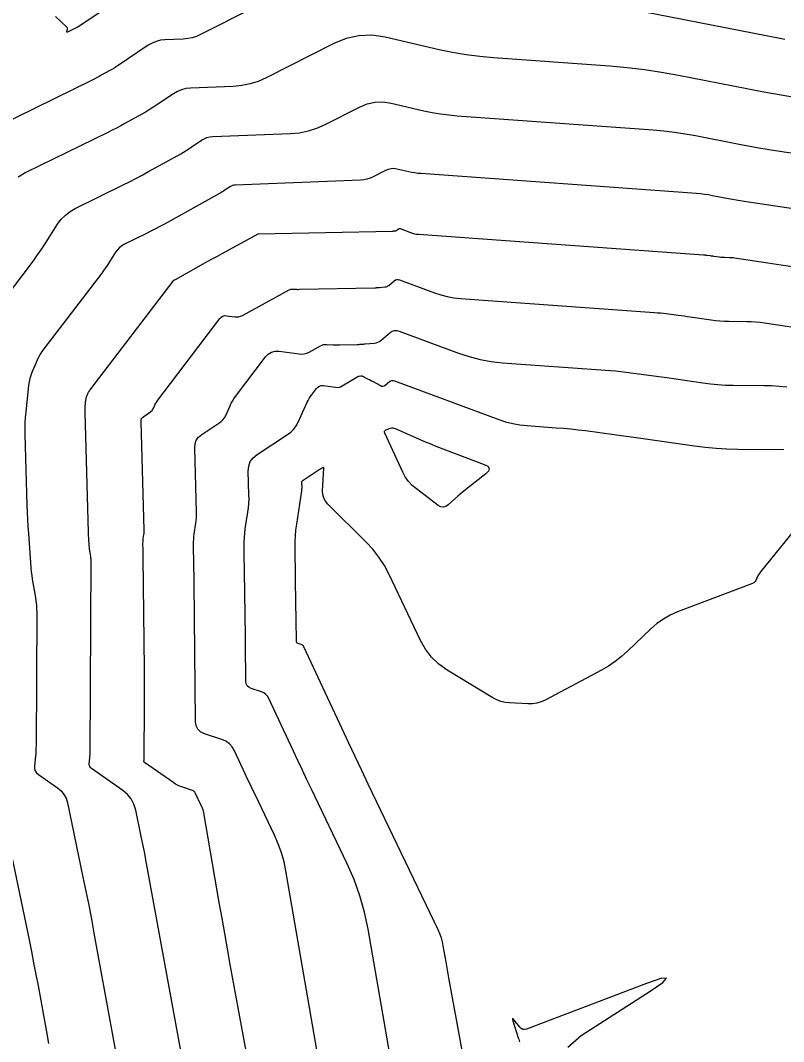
# Model space of a CAD drawing. Extents: x 658976 to 668726, y 639543 to 647196.
# Drawn here: x 661720.2 to 661766.7, y 642373.8 to 642435.9 of the extents above; entities that cross this region are included whole.
import ezdxf

# ---------------------------------------------------------------- set-up
doc = ezdxf.new("R2010")
doc.units = 0
doc.layers.add('Ex_Major Contours', color=7, linetype='Continuous')
doc.layers.add('Ex_Minor Contours', color=7, linetype='Continuous')

msp = doc.modelspace()

# ---------------------------------------------------------------- linework, layer by layer
at = {"layer": 'Ex_Major Contours'}
for points in [[(661781.805, 642422.269), (661764.259, 642424.872), (661764.016, 642424.91), (661763.773, 642424.95), (661763.531, 642424.994), (661763.289, 642425.04), (661762.323, 642425.23), (661762.081, 642425.274), (661761.837, 642425.31), (661761.593, 642425.339), (661761.348, 642425.361), (661744.572, 642426.571), (661744.387, 642426.588), (661744.203, 642426.612), (661744.02, 642426.644), (661743.838, 642426.682), (661743.113, 642426.849), (661742.934, 642426.875), (661742.758, 642426.87), (661742.586, 642426.833), (661742.419, 642426.764), (661741.661, 642426.38), (661741.477, 642426.298), (661741.287, 642426.238), (661741.092, 642426.198), (661740.891, 642426.179), (661733.273, 642425.876), (661733.182, 642425.867), (661733.096, 642425.845), (661733.014, 642425.812), (661732.935, 642425.766), (661732.629, 642425.56), (661732.552, 642425.509), (661732.474, 642425.46), (661732.395, 642425.413), (661732.315, 642425.367), (661728.96, 642423.498), (661728.688, 642423.349), (661728.415, 642423.204), (661728.14, 642423.063), (661727.862, 642422.925), (661726.535, 642422.275), (661726.373, 642422.182), (661726.228, 642422.07), (661726.1, 642421.938), (661725.989, 642421.788), (661725.58, 642421.147), (661725.476, 642420.989), (661725.369, 642420.832), (661725.258, 642420.678), (661725.144, 642420.525), (661721.622, 642415.915), (661721.504, 642415.751), (661721.397, 642415.581), (661721.301, 642415.404), (661721.215, 642415.221), (661720.892, 642414.478), (661720.819, 642414.29), (661720.761, 642414.098), (661720.718, 642413.902), (661720.689, 642413.703), (661720.519, 642412.064), (661720.489, 642411.724), (661720.471, 642411.383), (661720.464, 642411.041), (661720.468, 642410.7), (661720.594, 642406.391), (661720.609, 642405.963), (661720.628, 642405.536), (661720.652, 642405.109), (661720.681, 642404.682), (661720.834, 642402.576), (661720.853, 642402.35), (661720.879, 642402.124), (661720.91, 642401.899), (661720.947, 642401.674), (661721.107, 642400.778), (661721.141, 642400.554), (661721.166, 642400.329), (661721.18, 642400.103), (661721.184, 642399.875), (661721.144, 642391.768), (661721.141, 642391.61), (661721.135, 642391.453), (661721.126, 642391.295), (661721.114, 642391.138), (661721.056, 642390.509), (661721.06, 642390.361), (661721.1, 642390.229), (661721.175, 642390.113), (661721.286, 642390.014), (661722.457, 642389.196), (661722.673, 642389.014), (661722.845, 642388.803), (661722.971, 642388.563), (661723.053, 642388.293), (661724.003, 642383.766), (661724.179, 642382.916), (661724.349, 642382.065), (661724.513, 642381.213), (661724.672, 642380.359), (661726.01, 642373.055)], [(661767.939, 642405.669), (661765.243, 642402.341), (661765.198, 642402.283), (661765.158, 642402.222), (661765.121, 642402.158), (661765.088, 642402.093), (661764.965, 642401.825), (661764.93, 642401.763), (661764.885, 642401.711), (661764.83, 642401.67), (661764.766, 642401.638), (661760.199, 642399.899), (661759.752, 642399.704), (661759.332, 642399.467), (661758.938, 642399.189), (661758.57, 642398.869), (661757.15, 642397.509), (661756.785, 642397.183), (661756.401, 642396.884), (661755.996, 642396.612), (661755.572, 642396.367), (661752.134, 642394.538), (661751.884, 642394.425), (661751.626, 642394.349), (661751.36, 642394.309), (661751.086, 642394.305), (661749.975, 642394.361), (661749.702, 642394.392), (661749.439, 642394.455), (661749.186, 642394.551), (661748.943, 642394.679), (661746.17, 642396.366), (661745.662, 642396.726), (661745.222, 642397.147), (661744.849, 642397.628), (661744.543, 642398.17), (661742.644, 642402.172), (661742.355, 642402.719), (661742.021, 642403.235), (661741.644, 642403.719), (661741.223, 642404.172), (661738.907, 642406.457), (661738.758, 642406.636), (661738.655, 642406.833), (661738.6, 642407.047), (661738.591, 642407.28), (661738.671, 642408.658), (661738.669, 642408.686), (661738.659, 642408.701), (661738.641, 642408.703), (661738.615, 642408.691), (661738.495, 642408.617), (661738.465, 642408.598), (661738.435, 642408.58), (661738.406, 642408.561), (661738.376, 642408.541), (661737.403, 642407.906), (661737.36, 642407.871), (661737.33, 642407.83), (661737.313, 642407.781), (661737.309, 642407.727), (661737.315, 642407.494), (661737.316, 642407.436), (661737.314, 642407.379), (661737.309, 642407.321), (661737.301, 642407.264), (661736.99, 642405.238), (661736.942, 642404.881), (661736.91, 642404.523), (661736.893, 642404.164), (661736.891, 642403.804), (661736.945, 642400.3), (661736.949, 642400.074), (661736.952, 642399.848), (661736.955, 642399.622), (661736.957, 642399.396), (661736.97, 642398.145), (661736.977, 642398.096), (661736.996, 642398.057), (661737.028, 642398.026), (661737.072, 642398.005), (661737.273, 642397.938), (661737.32, 642397.918), (661737.359, 642397.889), (661737.392, 642397.853), (661737.418, 642397.809), (661739.75, 642392.818), (661740.147, 642391.971), (661740.546, 642391.125), (661740.947, 642390.279), (661741.351, 642389.435), (661745.616, 642380.53), (661745.715, 642380.303), (661745.798, 642380.071), (661745.865, 642379.834), (661745.915, 642379.592), (661746.084, 642378.613), (661746.127, 642378.368), (661746.17, 642378.124), (661746.214, 642377.879), (661746.259, 642377.635), (661748.511, 642365.388)]]:
    msp.add_lwpolyline(points, dxfattribs=at)
msp.add_lwpolyline([(661744.689, 642410.319), (661744.951, 642410.208), (661745.216, 642410.101), (661745.481, 642409.998), (661748.431, 642408.88), (661748.646, 642408.764), (661748.732, 642408.629), (661748.69, 642408.475), (661748.519, 642408.301), (661747.418, 642407.44), (661747.265, 642407.319), (661747.114, 642407.194), (661746.965, 642407.067), (661746.818, 642406.938), (661746.236, 642406.415), (661746.089, 642406.315), (661745.94, 642406.277), (661745.787, 642406.302), (661745.632, 642406.388), (661744.299, 642407.383), (661744.042, 642407.602), (661743.816, 642407.846), (661743.624, 642408.118), (661743.464, 642408.415), (661742.372, 642410.788), (661742.353, 642410.851), (661742.36, 642410.902), (661742.392, 642410.944), (661742.448, 642410.975), (661742.726, 642411.079), (661742.795, 642411.098), (661742.864, 642411.102), (661742.932, 642411.093), (661743, 642411.07), (661744.427, 642410.433)], close=True, dxfattribs=at)
at = {"layer": 'Ex_Minor Contours'}
for points in [[(661737.693, 642438.351), (661731.163, 642435.035), (661730.91, 642434.923), (661730.649, 642434.84), (661730.381, 642434.786), (661730.105, 642434.76), (661728.988, 642434.716), (661728.715, 642434.686), (661728.453, 642434.621), (661728.204, 642434.519), (661727.966, 642434.381), (661726.143, 642433.154), (661726.019, 642433.073), (661725.894, 642432.994), (661725.766, 642432.918), (661725.637, 642432.844), (661725.119, 642432.555), (661724.988, 642432.483), (661724.857, 642432.414), (661724.725, 642432.346), (661724.592, 642432.28), (661717.528, 642428.821)], [(661726.826, 642437.601), (661723.711, 642435.504), (661723.704, 642435.499), (661723.696, 642435.495), (661723.676, 642435.484), (661723.664, 642435.478), (661723.069, 642435.186), (661723.042, 642435.177), (661723.024, 642435.18), (661723.018, 642435.196), (661723.021, 642435.224), (661723.055, 642435.365), (661723.059, 642435.399), (661723.054, 642435.43), (661723.041, 642435.458), (661723.019, 642435.484), (661722.336, 642436.126)], [(661766.721, 642434.732), (661765.584, 642434.949), (661758.198, 642436.404)], [(661767.543, 642431.166), (661766.499, 642431.34), (661765.457, 642431.527), (661764.417, 642431.725), (661760.262, 642432.544), (661759.221, 642432.732), (661758.175, 642432.889), (661757.126, 642433.013), (661756.072, 642433.105), (661748.989, 642433.616), (661748.154, 642433.693), (661747.323, 642433.802), (661746.498, 642433.942), (661745.677, 642434.115), (661742.403, 642434.871), (661741.593, 642434.989), (661740.801, 642434.964), (661740.026, 642434.798), (661739.268, 642434.489), (661735.152, 642432.399), (661734.673, 642432.187), (661734.18, 642432.029), (661733.673, 642431.926), (661733.152, 642431.878), (661730.552, 642431.775), (661730.273, 642431.745), (661730.007, 642431.678), (661729.752, 642431.574), (661729.509, 642431.433), (661728.563, 642430.796), (661728.325, 642430.64), (661728.084, 642430.488), (661727.839, 642430.342), (661727.592, 642430.2), (661726.557, 642429.624), (661726.3, 642429.483), (661726.042, 642429.346), (661725.782, 642429.212), (661725.52, 642429.082), (661720.53, 642426.639), (661720.056, 642426.367)], [(661718.813, 642418.42), (661720.8, 642421.02), (661721.024, 642421.319), (661721.241, 642421.623), (661721.452, 642421.93), (661721.656, 642422.242), (661722.46, 642423.5), (661722.678, 642423.796), (661722.93, 642424.054), (661723.215, 642424.274), (661723.533, 642424.457), (661726.448, 642425.884), (661726.839, 642426.079), (661727.227, 642426.278), (661727.612, 642426.483), (661727.995, 642426.693), (661729.954, 642427.784), (661730.117, 642427.877), (661730.279, 642427.974), (661730.439, 642428.075), (661730.596, 642428.178), (661731.222, 642428.6), (661731.383, 642428.693), (661731.551, 642428.762), (661731.728, 642428.806), (661731.912, 642428.825), (661736.631, 642429.013), (661737.185, 642429.064), (661737.723, 642429.174), (661738.246, 642429.341), (661738.755, 642429.566), (661740.843, 642430.627), (661741.306, 642430.815), (661741.779, 642430.917), (661742.263, 642430.932), (661742.758, 642430.86), (661744.757, 642430.399), (661745.259, 642430.293), (661745.763, 642430.207), (661746.27, 642430.141), (661746.78, 642430.094), (661758.71, 642429.233), (661759.36, 642429.176), (661760.006, 642429.099), (661760.651, 642429.003), (661761.292, 642428.887), (661763.853, 642428.382), (661764.494, 642428.26), (661765.136, 642428.145), (661765.779, 642428.038), (661766.424, 642427.939), (661779.354, 642426.02)], [(661730.465, 642370.432), (661727.829, 642384.827), (661727.758, 642385.206), (661727.685, 642385.584), (661727.61, 642385.962), (661727.532, 642386.339), (661727.216, 642387.847), (661727.107, 642388.205), (661726.939, 642388.523), (661726.712, 642388.803), (661726.426, 642389.043), (661724.517, 642390.378), (661724.453, 642390.434), (661724.41, 642390.5), (661724.388, 642390.575), (661724.386, 642390.66), (661724.418, 642391.018), (661724.425, 642391.108), (661724.431, 642391.197), (661724.434, 642391.287), (661724.435, 642391.377), (661724.494, 642403.045), (661724.493, 642403.105), (661724.489, 642403.165), (661724.483, 642403.224), (661724.473, 642403.284), (661724.431, 642403.52), (661724.421, 642403.58), (661724.413, 642403.639), (661724.406, 642403.699), (661724.401, 642403.759), (661724.361, 642404.315), (661724.353, 642404.428), (661724.347, 642404.54), (661724.342, 642404.653), (661724.338, 642404.766), (661724.126, 642412.033), (661724.125, 642412.124), (661724.127, 642412.214), (661724.131, 642412.304), (661724.139, 642412.394), (661724.184, 642412.827), (661724.192, 642412.879), (661724.203, 642412.931), (661724.219, 642412.982), (661724.238, 642413.031), (661724.323, 642413.228), (661724.346, 642413.276), (661724.371, 642413.323), (661724.4, 642413.368), (661724.431, 642413.411), (661729.488, 642420.03), (661729.496, 642420.041), (661729.504, 642420.053), (661729.518, 642420.075), (661729.522, 642420.081), (661729.527, 642420.085), (661729.532, 642420.089), (661729.538, 642420.093), (661729.585, 642420.116), (661729.595, 642420.121), (661729.605, 642420.126), (661729.615, 642420.131), (661729.624, 642420.136), (661731.325, 642421.084), (661731.612, 642421.243), (661731.899, 642421.402), (661732.186, 642421.56), (661732.474, 642421.717), (661734.657, 642422.907), (661734.661, 642422.909), (661734.665, 642422.909), (661734.678, 642422.908), (661734.682, 642422.908), (661742.85, 642423.08), (661742.864, 642423.08), (661742.879, 642423.081), (661742.914, 642423.084), (661742.936, 642423.086), (661743.037, 642423.095), (661743.056, 642423.098), (661743.074, 642423.104), (661743.09, 642423.112), (661743.106, 642423.123), (661743.207, 642423.208), (661743.229, 642423.222), (661743.253, 642423.23), (661743.277, 642423.23), (661743.303, 642423.224), (661743.942, 642422.987), (661744.059, 642422.948), (661744.177, 642422.918), (661744.297, 642422.896), (661744.419, 642422.883), (661761.771, 642421.632), (661761.822, 642421.628), (661761.874, 642421.623), (661761.925, 642421.618), (661761.976, 642421.612), (661762.181, 642421.585), (661762.232, 642421.578), (661762.283, 642421.571), (661762.334, 642421.564), (661762.385, 642421.557), (661762.747, 642421.504), (661762.823, 642421.494), (661762.899, 642421.487), (661762.976, 642421.482), (661763.053, 642421.481), (661763.36, 642421.479), (661763.437, 642421.477), (661763.513, 642421.473), (661763.59, 642421.465), (661763.666, 642421.455), (661780.944, 642418.848)], [(661734.92, 642367.809), (661732.971, 642378.453), (661732.8, 642379.394), (661732.631, 642380.334), (661732.465, 642381.276), (661732.301, 642382.217), (661731.358, 642387.678), (661731.338, 642387.773), (661731.312, 642387.865), (661731.28, 642387.955), (661731.241, 642388.043), (661731.042, 642388.459), (661731.017, 642388.512), (661730.991, 642388.565), (661730.966, 642388.619), (661730.941, 642388.672), (661730.841, 642388.886), (661730.812, 642388.935), (661730.776, 642388.976), (661730.731, 642389.007), (661730.679, 642389.03), (661730.013, 642389.252), (661729.885, 642389.299), (661729.762, 642389.356), (661729.644, 642389.421), (661729.529, 642389.495), (661727.747, 642390.741), (661727.732, 642390.755), (661727.721, 642390.771), (661727.715, 642390.789), (661727.715, 642390.81), (661727.723, 642390.898), (661727.725, 642390.92), (661727.726, 642390.942), (661727.727, 642390.964), (661727.727, 642390.986), (661727.743, 642394.242), (661727.745, 642394.792), (661727.745, 642395.342), (661727.742, 642395.892), (661727.738, 642396.442), (661727.668, 642403.214), (661727.667, 642403.317), (661727.666, 642403.42), (661727.665, 642403.523), (661727.663, 642403.626), (661727.655, 642404.116), (661727.656, 642404.18), (661727.659, 642404.243), (661727.664, 642404.306), (661727.673, 642404.369), (661727.711, 642404.62), (661727.72, 642404.683), (661727.725, 642404.746), (661727.727, 642404.809), (661727.727, 642404.873), (661727.534, 642411.484), (661727.542, 642411.581), (661727.573, 642411.667), (661727.626, 642411.74), (661727.701, 642411.803), (661728.112, 642412.071), (661728.162, 642412.109), (661728.205, 642412.152), (661728.241, 642412.201), (661728.271, 642412.256), (661728.376, 642412.488), (661728.403, 642412.545), (661728.434, 642412.6), (661728.468, 642412.653), (661728.505, 642412.705), (661732.33, 642417.76), (661732.413, 642417.846), (661732.508, 642417.903), (661732.616, 642417.931), (661732.736, 642417.929), (661733.239, 642417.862), (661733.363, 642417.855), (661733.484, 642417.867), (661733.601, 642417.899), (661733.714, 642417.95), (661736.561, 642419.502), (661736.607, 642419.524), (661736.654, 642419.538), (661736.702, 642419.545), (661736.753, 642419.546), (661736.957, 642419.536), (661737.008, 642419.534), (661737.059, 642419.532), (661737.11, 642419.532), (661737.161, 642419.533), (661741.771, 642419.63), (661741.795, 642419.63), (661741.819, 642419.631), (661741.842, 642419.632), (661741.866, 642419.634), (661741.961, 642419.64), (661741.985, 642419.642), (661742.009, 642419.644), (661742.033, 642419.646), (661742.056, 642419.648), (661742.393, 642419.679), (661742.455, 642419.69), (661742.514, 642419.709), (661742.569, 642419.737), (661742.62, 642419.774), (661742.955, 642420.053), (661743.029, 642420.102), (661743.108, 642420.127), (661743.19, 642420.13), (661743.276, 642420.108), (661745.398, 642419.32), (661745.784, 642419.192), (661746.177, 642419.092), (661746.575, 642419.02), (661746.98, 642418.977), (661758.786, 642418.126), (661758.968, 642418.111), (661759.149, 642418.094), (661759.331, 642418.075), (661759.512, 642418.052), (661760.236, 642417.958), (661760.417, 642417.934), (661760.598, 642417.91), (661760.779, 642417.884), (661760.96, 642417.858), (661762.239, 642417.671), (661762.509, 642417.636), (661762.779, 642417.611), (661763.049, 642417.595), (661763.321, 642417.589), (661764.409, 642417.583), (661764.68, 642417.577), (661764.951, 642417.561), (661765.221, 642417.535), (661765.49, 642417.499), (661777.524, 642415.683)], [(661738.702, 642370.561), (661736.356, 642384.141), (661736.239, 642384.701), (661736.085, 642385.249), (661735.893, 642385.785), (661735.664, 642386.309), (661734.478, 642388.784), (661734.327, 642389.101), (661734.176, 642389.418), (661734.027, 642389.736), (661733.877, 642390.054), (661733.222, 642391.456), (661733.085, 642391.689), (661732.912, 642391.881), (661732.701, 642392.031), (661732.454, 642392.14), (661731.391, 642392.494), (661731.158, 642392.606), (661730.991, 642392.766), (661730.89, 642392.975), (661730.854, 642393.231), (661730.767, 642401.702), (661730.764, 642401.966), (661730.761, 642402.229), (661730.757, 642402.493), (661730.753, 642402.756), (661730.734, 642404.012), (661730.735, 642404.174), (661730.743, 642404.336), (661730.757, 642404.498), (661730.778, 642404.659), (661730.877, 642405.302), (661730.898, 642405.463), (661730.912, 642405.624), (661730.918, 642405.786), (661730.917, 642405.948), (661730.803, 642409.88), (661730.823, 642410.129), (661730.901, 642410.348), (661731.037, 642410.537), (661731.229, 642410.696), (661732.282, 642411.383), (661732.41, 642411.48), (661732.52, 642411.591), (661732.613, 642411.717), (661732.689, 642411.858), (661732.957, 642412.45), (661733.028, 642412.596), (661733.107, 642412.737), (661733.193, 642412.874), (661733.287, 642413.006), (661735.115, 642415.421), (661735.284, 642415.597), (661735.478, 642415.713), (661735.697, 642415.77), (661735.941, 642415.766), (661737.154, 642415.605), (661737.315, 642415.595), (661737.472, 642415.611), (661737.624, 642415.653), (661737.771, 642415.719), (661738.465, 642416.098), (661738.554, 642416.139), (661738.647, 642416.167), (661738.742, 642416.182), (661738.841, 642416.183), (661739.24, 642416.163), (661739.34, 642416.159), (661739.44, 642416.157), (661739.54, 642416.156), (661739.64, 642416.157), (661740.692, 642416.179), (661740.732, 642416.18), (661740.773, 642416.182), (661740.813, 642416.184), (661740.854, 642416.187), (661741.015, 642416.198), (661741.056, 642416.201), (661741.096, 642416.204), (661741.136, 642416.207), (661741.177, 642416.211), (661741.749, 642416.264), (661741.855, 642416.281), (661741.954, 642416.314), (661742.047, 642416.361), (661742.134, 642416.424), (661742.704, 642416.899), (661742.83, 642416.982), (661742.963, 642417.025), (661743.103, 642417.029), (661743.249, 642416.993), (661746.854, 642415.654), (661747.51, 642415.436), (661748.176, 642415.266), (661748.853, 642415.144), (661749.54, 642415.07), (661755.8, 642414.619), (661756.113, 642414.594), (661756.425, 642414.565), (661756.737, 642414.531), (661757.048, 642414.493), (661758.292, 642414.331), (661758.603, 642414.29), (661758.914, 642414.248), (661759.224, 642414.204), (661759.534, 642414.16), (661761.731, 642413.838), (661762.194, 642413.778), (661762.658, 642413.735), (661763.123, 642413.708), (661763.589, 642413.697), (661765.457, 642413.687), (661765.924, 642413.676), (661766.389, 642413.649), (661766.852, 642413.604)], [(661742.703, 642372.868), (661742.514, 642373.922), (661742.327, 642374.977), (661742.144, 642376.032), (661741.354, 642380.603), (661741.14, 642381.629), (661740.858, 642382.633), (661740.506, 642383.615), (661740.086, 642384.575), (661737.914, 642389.109), (661737.637, 642389.69), (661737.361, 642390.271), (661737.087, 642390.853), (661736.814, 642391.436), (661735.32, 642394.632), (661735.239, 642394.771), (661735.136, 642394.885), (661735.01, 642394.974), (661734.863, 642395.039), (661734.231, 642395.25), (661734.093, 642395.316), (661733.993, 642395.412), (661733.933, 642395.535), (661733.912, 642395.688), (661733.866, 642400.19), (661733.861, 642400.615), (661733.856, 642401.039), (661733.85, 642401.463), (661733.844, 642401.887), (661733.813, 642403.908), (661733.814, 642404.169), (661733.826, 642404.43), (661733.85, 642404.69), (661733.884, 642404.949), (661734.043, 642405.983), (661734.077, 642406.242), (661734.099, 642406.502), (661734.109, 642406.763), (661734.108, 642407.024), (661734.065, 642408.469), (661734.091, 642408.779), (661734.188, 642409.051), (661734.357, 642409.286), (661734.596, 642409.484), (661736.453, 642410.696), (661736.658, 642410.851), (661736.835, 642411.03), (661736.985, 642411.232), (661737.107, 642411.459), (661737.649, 642412.657), (661737.704, 642412.771), (661737.766, 642412.882), (661737.834, 642412.99), (661737.908, 642413.094), (661738.217, 642413.501), (661738.3, 642413.588), (661738.396, 642413.646), (661738.504, 642413.673), (661738.625, 642413.671), (661739.384, 642413.571), (661739.489, 642413.565), (661739.59, 642413.577), (661739.687, 642413.607), (661739.78, 642413.654), (661740.33, 642413.99), (661740.332, 642413.993), (661740.729, 642414.226), (661740.752, 642414.237), (661740.775, 642414.246), (661740.799, 642414.252), (661740.824, 642414.255), (661740.926, 642414.262), (661740.951, 642414.262), (661740.975, 642414.259), (661740.999, 642414.253), (661741.022, 642414.243), (661741.369, 642414.071), (661741.434, 642414.039), (661741.499, 642414.005), (661741.563, 642413.971), (661741.627, 642413.936), (661742.109, 642413.671), (661742.184, 642413.641), (661742.257, 642413.635), (661742.328, 642413.654), (661742.396, 642413.698), (661742.665, 642413.922), (661742.734, 642413.967), (661742.806, 642413.991), (661742.883, 642413.993), (661742.963, 642413.973), (661749.311, 642411.615), (661749.732, 642411.475), (661750.16, 642411.366), (661750.594, 642411.288), (661751.035, 642411.24), (661752.815, 642411.112), (661753.258, 642411.077), (661753.701, 642411.036), (661754.142, 642410.988), (661754.584, 642410.934), (661756.347, 642410.705), (661756.788, 642410.646), (661757.229, 642410.586), (661757.669, 642410.525), (661758.109, 642410.461), (661761.223, 642410.004), (661761.879, 642409.92), (661762.537, 642409.859), (661763.197, 642409.82), (661763.858, 642409.805), (661766.673, 642409.79)], [(661721.926, 642373.648), (661721.798, 642374.348), (661721.285, 642377.148), (661721.155, 642377.848), (661721.02, 642378.547), (661720.881, 642379.244), (661720.737, 642379.941), (661718.881, 642388.788)], [(661753.509, 642373.419), (661754.327, 642374.128), (661758.529, 642376.827), (661759.302, 642377.362), (661759.521, 642377.617), (661759.185, 642377.593), (661758.296, 642377.289), (661751.009, 642374.517), (661750.887, 642374.488), (661750.776, 642374.498), (661750.676, 642374.548), (661750.588, 642374.637), (661750.257, 642375.07), (661750.189, 642375.149), (661750.153, 642375.168), (661750.148, 642375.127), (661750.173, 642375.027), (661750.5, 642373.994), (661750.525, 642373.913), (661750.547, 642373.832), (661750.567, 642373.75)]]:
    msp.add_lwpolyline(points, dxfattribs=at)

doc.saveas('drawing.dxf')
